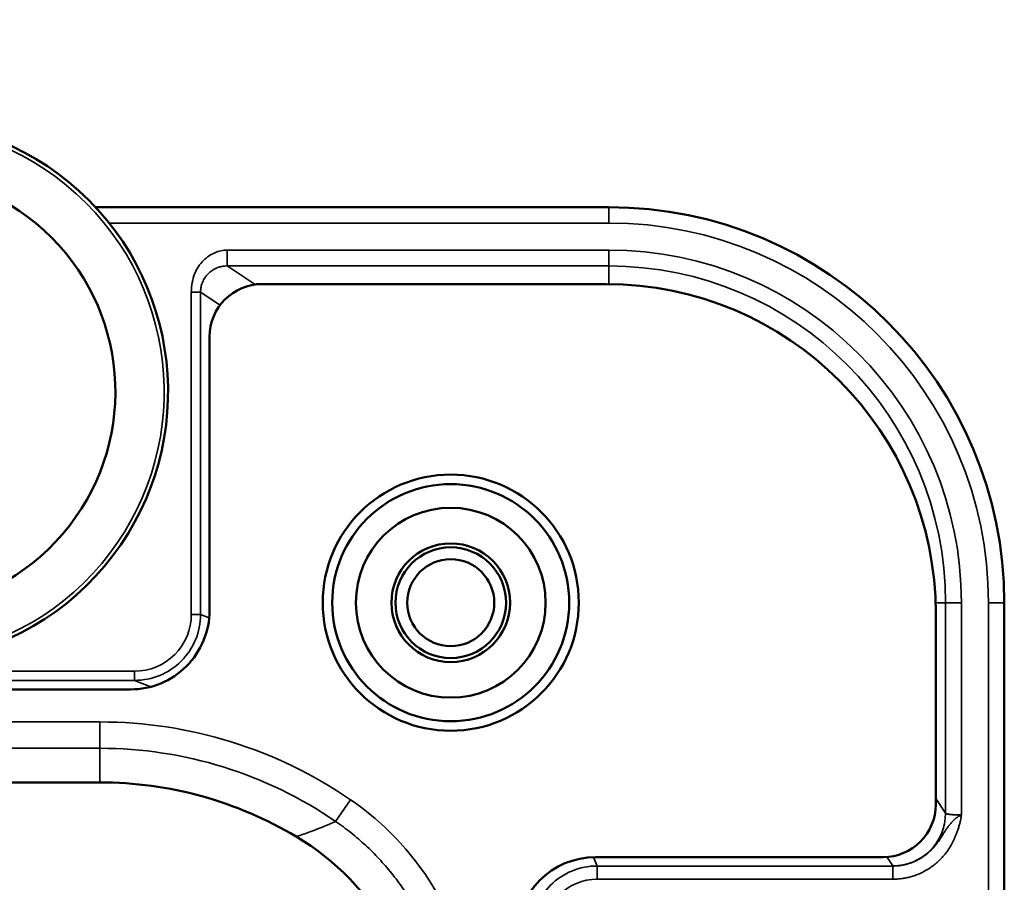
# Model space of a CAD drawing. Header units: millimetres. Extents: x 50 to 3176, y 50 to 2109.
# Tile 680 of 817: x 2519 to 2557, y 1132 to 1164. Entities that reach past the tile are written whole.
import ezdxf

# ---------------------------------------------------------------- set-up
doc = ezdxf.new("R2010")
doc.units = ezdxf.units.MM
doc.header["$LTSCALE"] = 10
for name, color, linetype, lineweight in [('Dimension (ISO)', 7, 'Continuous', 25), ('Visible (ISO)', 7, 'Continuous', 50), ('Visible Narrow (ISO)', 7, 'Continuous', 35)]:
    doc.layers.add(name, color=color, linetype=linetype, lineweight=lineweight)
doc.styles.add('Note Text (ANSI)', font='tahoma.ttf')
doc.dimstyles.new('Default (ISO)', dxfattribs={"dimscale": 10, "dimtxt": 1, "dimasz": 2.5, "dimexe": 3.175, "dimexo": 0, "dimgap": 0.762, "dimtad": 1, "dimrnd": 1e-08, "dimzin": 0, "dimdsep": 46, "dimtxsty": 'Note Text (ANSI)', "dimcen": 0.09, "dimdle": 10, "dimclrd": 1, "dimclre": 1, "dimclrt": 1, "dimazin": 0, "dimtfac": 3.5052, "dimtmove": 0, "dimatfit": 3, "dimfxl": 1, "dimtolj": 1, "dimtzin": 0, "dimlwd": -1, "dimlwe": -1, "dimarcsym": 0})

# ---------------------------------------------------------------- blocks, each defined once
blk = doc.blocks.new('*D13')
at = {"layer": 'Defpoints', "color": 0, "transparency": 16777216}
for p in [(2370.247, 1067.721), (2363.375, 1056.686)]:
    blk.add_point(p, dxfattribs=at)
at = {"layer": 'Dimension (ISO)', "color": 1, "transparency": 16777216}
for p, q in [((2383.462, 1088.942), (2521.218, 1310.149)), ((2363.375, 1056.686), (2370.247, 1067.721)), ((2350.159, 1035.464), (2336.944, 1014.243))]:
    blk.add_line(p, q, dxfattribs=at)
for points in [[(2379.925, 1091.145), (2386.999, 1086.74), (2370.247, 1067.721)], [(2346.622, 1037.667), (2353.696, 1033.262), (2363.375, 1056.686)]]:
    blk.add_solid(points, dxfattribs=at)
at = {"layer": 'Dimension (ISO)', "color": 1, "transparency": 16777216, "insert": (2422.55, 1190.872), "char_height": 10, "attachment_point": 1, "rotation": 58.0875, "style": 'Note Text (ANSI)'}
blk.add_mtext('\\A1;∅13.00 mm [∅0.512 in]', dxfattribs=at)

msp = doc.modelspace()

# ---------------------------------------------------------------- linework, layer by layer
at = {"layer": 'Visible (ISO)'}
for p, q in [((2522.3343, 1157.2033), (2541.8108, 1157.2033)), ((2528.6608, 1154.2883), (2541.7108, 1154.2883)), ((2526.6608, 1152.2883), (2526.6608, 1141.9136)), ((2556.8108, 1142.2033), (2556.8108, 1128.727)), ((2554.2108, 1141.7883), (2554.2108, 1134.5533)), ((2523.6608, 1138.9133), (2507.0171, 1138.9133)), ((2522.5036, 1135.388), (2504.0118, 1135.388)), ((2552.2108, 1132.5533), (2541.3111, 1132.5533))]:
    msp.add_line(p, q, dxfattribs=at)
for radius in [4.8579, 4.4957, 3.6, 2.25, 2.1, 1.65]:
    msp.add_circle((2535.8108, 1142.2033), radius, dxfattribs=at)
for centre, radius, start, end in [((2514.8108, 1150.2033), 10.2764, 229.18534, 220.81466), ((2514.8108, 1150.2033), 8.277, 233.64084, 216.35916), ((2541.8108, 1142.2033), 15, 0, 90), ((2528.6608, 1152.2883), 2, 90, 180), ((2541.7108, 1141.7883), 12.5, 0, 90), ((2522.5036, 1120.8883), 14.4997, 59.11366, 90), ((2552.2108, 1134.5533), 2, 270, 0)]:
    msp.add_arc(centre, radius, start, end, dxfattribs=at)
for centre, major_axis, ratio, start_param, end_param in [((2523.6608, 1141.9136), (0, -3.0003), 0.9998963, 6.2831852, 7.8539816), ((2524.8073, 1124.7478), (7.2839, 6.8602), 0.9993537, 5.5278569, 6.5591564), ((2522.1883, 1120.5808), (10.6195, 10.6195), 0.9987828, 0.2337294, 0.23374), ((2541.3111, 1129.5533), (-3.0003, 0), 0.9998963, 4.712389, 6.2831853)]:
    msp.add_ellipse(centre, major_axis=major_axis, ratio=ratio, start_param=start_param, end_param=end_param, dxfattribs=at)
at = {"layer": 'Visible Narrow (ISO)'}
for p, q in [((2541.8108, 1157.2033), (2541.8108, 1156.6033)), ((2541.8108, 1156.6033), (2522.8509, 1156.6033)), ((2527.3261, 1155.5754), (2541.8108, 1155.5754)), ((2541.8108, 1155.5754), (2541.8108, 1154.9755)), ((2541.8108, 1154.9755), (2527.3261, 1154.9755)), ((2528.3856, 1154.2693), (2527.3261, 1154.9755)), ((2541.8108, 1154.2879), (2541.8108, 1154.9755)), ((2525.9698, 1141.7558), (2525.9698, 1153.9802)), ((2526.3197, 1153.9802), (2526.3197, 1141.7558)), ((2526.3197, 1153.9802), (2527.0597, 1153.4869)), ((2554.583, 1142.2033), (2554.2039, 1142.2033)), ((2554.583, 1142.2033), (2555.1829, 1142.2033)), ((2554.583, 1134.2185), (2554.583, 1142.2033)), ((2555.1829, 1142.2033), (2555.1829, 1134.1516)), ((2556.2108, 1142.2033), (2556.8108, 1142.2033)), ((2556.2108, 1129.2436), (2556.2108, 1142.2033)), ((2525.9698, 1141.7558), (2526.3197, 1141.7558)), ((2526.6469, 1141.625), (2526.3197, 1141.7558)), ((2523.8197, 1139.2563), (2508.2022, 1139.2563)), ((2508.7708, 1139.6063), (2523.8197, 1139.6063)), ((2523.8197, 1139.2563), (2523.8197, 1139.6063)), ((2523.8197, 1139.2563), (2524.4279, 1139.013)), ((2506.2043, 1137.6807), (2522.5036, 1137.6807)), ((2522.5036, 1137.6807), (2522.5036, 1136.6813)), ((2522.5036, 1136.6813), (2505.3051, 1136.6813)), ((2522.5036, 1135.388), (2522.5036, 1136.6813)), ((2554.583, 1134.2185), (2554.2108, 1134.7769)), ((2532.0091, 1134.7313), (2531.4434, 1133.9074)), ((2541.3617, 1132.2161), (2541.2273, 1132.5521)), ((2552.357, 1132.5586), (2552.5833, 1132.2192)), ((2541.3618, 1132.216), (2552.5882, 1132.216)), ((2541.3618, 1132.216), (2541.3618, 1131.7162)), ((2552.5882, 1132.216), (2552.5882, 1131.7162)), ((2552.5882, 1131.7162), (2541.3616, 1131.7162))]:
    msp.add_line(p, q, dxfattribs=at)
for centre, radius, start, end in [((2514.8108, 1150.2033), 10.1282, 229.24669, 220.75331), ((2541.8108, 1142.2033), 14.4, 0, 90), ((2541.8108, 1142.2033), 13.3722, 0, 90), ((2541.8108, 1142.2033), 12.7723, 0, 90), ((2523.8201, 1141.756), 2.1497, 269.98724, 359.99414), ((2522.5036, 1120.8883), 16.7924, 55.52396, 90), ((2522.5036, 1120.8883), 15.793, 55.52406, 90), ((2541.362, 1129.7165), 1.9997, 90.01377, 180.01243)]:
    msp.add_arc(centre, radius, start, end, dxfattribs=at)
for centre, major_axis, ratio, start_param, end_param in [((2527.3284, 1155.5755), (0.0023, 0.6), 0.003819, 1.5708859, 3.1252551), ((2523.8201, 1141.7559), (-1.9422, -1.5735), 0.9999603, 0.8897231, 2.4606193), ((2552.5833, 1134.2185), (1.6642, 1.1093), 0.9995052, 4.1246734, 5.6950128), ((2541.362, 1129.7165), (2.3242, 0.9203), 0.999921, 1.1939042, 2.7647287), ((2553.6971, 1132.2186), (-1.1142, 0.0017), 0.0399213, 0.0267456, 0.0974012)]:
    msp.add_ellipse(centre, major_axis=major_axis, ratio=ratio, start_param=start_param, end_param=end_param, dxfattribs=at)
msp.add_open_spline([(2525.9698, 1153.9802), (2525.9758, 1154.2409), (2526.0524, 1154.6995), (2526.4111, 1155.2175), (2526.8656, 1155.5103), (2527.169, 1155.5764), (2527.3261, 1155.5754)], degree=3, dxfattribs=at)
for points, knots in [([(2526.3197, 1153.9802), (2526.3197, 1154.0012), (2526.3204, 1154.0223), (2526.3218, 1154.0435), (2526.3236, 1154.0719), (2526.3267, 1154.1005), (2526.3311, 1154.1291), (2526.3355, 1154.1581), (2526.3413, 1154.1872), (2526.3484, 1154.2162), (2526.3555, 1154.2451), (2526.3641, 1154.274), (2526.374, 1154.3027), (2526.3786, 1154.3161), (2526.3836, 1154.3295), (2526.3889, 1154.3429), (2526.3917, 1154.3501), (2526.3947, 1154.3573), (2526.3977, 1154.3645), (2526.4089, 1154.3909), (2526.4213, 1154.417), (2526.4349, 1154.4428), (2526.4487, 1154.4688), (2526.4638, 1154.4944), (2526.48, 1154.5193), (2526.4966, 1154.5448), (2526.5144, 1154.5696), (2526.5333, 1154.5935), (2526.5441, 1154.6071), (2526.5552, 1154.6205), (2526.5667, 1154.6335), (2526.5786, 1154.6471), (2526.5909, 1154.6603), (2526.6035, 1154.6731), (2526.6258, 1154.6959), (2526.6491, 1154.7174), (2526.6732, 1154.7378), (2526.6972, 1154.758), (2526.722, 1154.777), (2526.7477, 1154.7949), (2526.765, 1154.8068), (2526.7826, 1154.8183), (2526.8006, 1154.8292), (2526.8265, 1154.8448), (2526.8532, 1154.8594), (2526.8808, 1154.8729), (2526.8952, 1154.8799), (2526.9099, 1154.8867), (2526.9248, 1154.8931), (2526.9533, 1154.9054), (2526.9828, 1154.9165), (2527.0129, 1154.9262), (2527.0331, 1154.9328), (2527.0536, 1154.9387), (2527.0743, 1154.944), (2527.1041, 1154.9517), (2527.1345, 1154.958), (2527.1652, 1154.9629), (2527.1917, 1154.9671), (2527.2185, 1154.9703), (2527.2455, 1154.9724), (2527.2722, 1154.9745), (2527.2991, 1154.9756), (2527.3261, 1154.9755)], [0, 0, 0, 0, 0.04389603, 0.04389603, 0.04389603, 0.10292276, 0.10292276, 0.10292276, 0.16265666, 0.16265666, 0.16265666, 0.22213506, 0.22213506, 0.22213506, 0.25, 0.25, 0.25, 0.26505619, 0.26505619, 0.26505619, 0.32018632, 0.32018632, 0.32018632, 0.37602921, 0.37602921, 0.37602921, 0.43316765, 0.43316765, 0.43316765, 0.46588774, 0.46588774, 0.46588774, 0.5, 0.5, 0.5, 0.56067791, 0.56067791, 0.56067791, 0.62096697, 0.62096697, 0.62096697, 0.66138345, 0.66138345, 0.66138345, 0.71954466, 0.71954466, 0.71954466, 0.75, 0.75, 0.75, 0.80836144, 0.80836144, 0.80836144, 0.84742254, 0.84742254, 0.84742254, 0.90356067, 0.90356067, 0.90356067, 0.95203708, 0.95203708, 0.95203708, 1, 1, 1, 1]), ([(2526.3197, 1153.9802), (2526.3182, 1153.9799), (2526.2844, 1153.9795), (2526.1527, 1153.9788), (2526.0311, 1153.9796), (2525.9698, 1153.9802)], [0.00000008, 0.00000008, 0.00000008, 0.00000008, 0.33333333, 0.66666667, 1, 1, 1, 1]), ([(2536.78, 1125.6665), (2536.7799, 1126.5714), (2536.5637, 1128.3224), (2535.6121, 1130.8396), (2534.076, 1133.0491), (2532.7551, 1134.2191), (2532.0092, 1134.7313)], [0.00000807, 0.00000807, 0.00000807, 0.00000807, 0.25, 0.5, 0.75, 1, 1, 1, 1]), ([(2555.1829, 1134.1516), (2555.181, 1134.1358), (2555.1792, 1134.1199), (2555.1772, 1134.1041), (2555.1753, 1134.0881), (2555.1732, 1134.0721), (2555.171, 1134.056), (2555.1687, 1134.0398), (2555.1661, 1134.0235), (2555.1633, 1134.0072), (2555.1603, 1133.9899), (2555.157, 1133.9726), (2555.1533, 1133.9552), (2555.1496, 1133.9378), (2555.1456, 1133.9203), (2555.1412, 1133.9026), (2555.1366, 1133.8841), (2555.1316, 1133.8655), (2555.1264, 1133.8467), (2555.1217, 1133.8297), (2555.1167, 1133.8126), (2555.1116, 1133.7953), (2555.105, 1133.7729), (2555.0981, 1133.7503), (2555.091, 1133.7274), (2555.0837, 1133.704), (2555.0761, 1133.6802), (2555.0682, 1133.6563), (2555.0598, 1133.6311), (2555.0511, 1133.6056), (2555.0421, 1133.5799), (2555.0359, 1133.5621), (2555.0296, 1133.5443), (2555.0231, 1133.5264), (2555.0132, 1133.4991), (2555.0029, 1133.4714), (2554.9922, 1133.4436), (2554.9885, 1133.4339), (2554.9847, 1133.4241), (2554.9809, 1133.4143), (2554.9695, 1133.3852), (2554.9577, 1133.356), (2554.9455, 1133.3266), (2554.9327, 1133.2957), (2554.9194, 1133.2648), (2554.9055, 1133.2338), (2554.8905, 1133.2003), (2554.8749, 1133.1668), (2554.8585, 1133.1335), (2554.8421, 1133.1001), (2554.825, 1133.0668), (2554.8071, 1133.0337), (2554.7841, 1132.9915), (2554.7598, 1132.9497), (2554.7343, 1132.9085), (2554.7189, 1132.8835), (2554.703, 1132.8588), (2554.6867, 1132.8344), (2554.6575, 1132.7908), (2554.6268, 1132.748), (2554.5946, 1132.7062), (2554.5845, 1132.6931), (2554.5743, 1132.6801), (2554.5639, 1132.6672), (2554.5288, 1132.6237), (2554.4922, 1132.5814), (2554.454, 1132.5402), (2554.4155, 1132.4989), (2554.3756, 1132.4587), (2554.3342, 1132.4198), (2554.302, 1132.3895), (2554.2689, 1132.36), (2554.2351, 1132.3313), (2554.2024, 1132.3036), (2554.169, 1132.2766), (2554.135, 1132.2503), (2554.0731, 1132.2025), (2554.0091, 1132.1572), (2553.943, 1132.1147), (2553.9123, 1132.095), (2553.8812, 1132.0759), (2553.8497, 1132.0575), (2553.782, 1132.0179), (2553.7124, 1131.9813), (2553.6411, 1131.9481), (2553.5727, 1131.9162), (2553.5027, 1131.8874), (2553.4316, 1131.862), (2553.427, 1131.8604), (2553.4224, 1131.8588), (2553.4178, 1131.8571), (2553.3644, 1131.8384), (2553.3103, 1131.8217), (2553.2554, 1131.8069), (2553.201, 1131.7922), (2553.146, 1131.7794), (2553.0903, 1131.7683), (2553.0614, 1131.7626), (2553.0323, 1131.7574), (2553.003, 1131.7526), (2552.9473, 1131.7435), (2552.8909, 1131.7361), (2552.8337, 1131.7304), (2552.7788, 1131.7249), (2552.7231, 1131.7209), (2552.6667, 1131.7185), (2552.6407, 1131.7174), (2552.6145, 1131.7166), (2552.5882, 1131.7162)], [0, 0, 0, 0, 0.01607368, 0.01607368, 0.01607368, 0.03224274, 0.03224274, 0.03224274, 0.04859746, 0.04859746, 0.04859746, 0.06587371, 0.06587371, 0.06587371, 0.08314592, 0.08314592, 0.08314592, 0.10128525, 0.10128525, 0.10128525, 0.11770245, 0.11770245, 0.11770245, 0.13901484, 0.13901484, 0.13901484, 0.16091471, 0.16091471, 0.16091471, 0.1840353, 0.1840353, 0.1840353, 0.2, 0.2, 0.2, 0.22430042, 0.22430042, 0.22430042, 0.23278814, 0.23278814, 0.23278814, 0.25799958, 0.25799958, 0.25799958, 0.28441794, 0.28441794, 0.28441794, 0.31294064, 0.31294064, 0.31294064, 0.34146334, 0.34146334, 0.34146334, 0.37793021, 0.37793021, 0.37793021, 0.4, 0.4, 0.4, 0.439456, 0.439456, 0.439456, 0.45184523, 0.45184523, 0.45184523, 0.49358893, 0.49358893, 0.49358893, 0.53562558, 0.53562558, 0.53562558, 0.56840438, 0.56840438, 0.56840438, 0.6, 0.6, 0.6, 0.65745172, 0.65745172, 0.65745172, 0.6841321, 0.6841321, 0.6841321, 0.74140761, 0.74140761, 0.74140761, 0.79646201, 0.79646201, 0.79646201, 0.8, 0.8, 0.8, 0.84125127, 0.84125127, 0.84125127, 0.88208175, 0.88208175, 0.88208175, 0.90324069, 0.90324069, 0.90324069, 0.9434775, 0.9434775, 0.9434775, 0.98217721, 0.98217721, 0.98217721, 1, 1, 1, 1]), ([(2552.5882, 1132.216), (2552.6379, 1132.216), (2552.6868, 1132.2178), (2552.7348, 1132.2213), (2552.784, 1132.2249), (2552.8323, 1132.2302), (2552.8795, 1132.2371), (2552.8933, 1132.2391), (2552.9071, 1132.2413), (2552.9207, 1132.2435), (2552.9543, 1132.2491), (2552.9872, 1132.2555), (2553.0196, 1132.2626), (2553.0663, 1132.2728), (2553.1118, 1132.2845), (2553.156, 1132.2974), (2553.1813, 1132.3048), (2553.2062, 1132.3126), (2553.2307, 1132.3208), (2553.2419, 1132.3246), (2553.253, 1132.3284), (2553.264, 1132.3323), (2553.2997, 1132.3449), (2553.3344, 1132.3584), (2553.3681, 1132.3724), (2553.4116, 1132.3906), (2553.4535, 1132.4099), (2553.4937, 1132.4299), (2553.5307, 1132.4484), (2553.5663, 1132.4676), (2553.6005, 1132.4872), (2553.6047, 1132.4896), (2553.6088, 1132.492), (2553.6129, 1132.4944), (2553.65, 1132.5161), (2553.6853, 1132.5383), (2553.7191, 1132.5609), (2553.7451, 1132.5783), (2553.7702, 1132.5959), (2553.7945, 1132.6138), (2553.8194, 1132.6321), (2553.8435, 1132.6506), (2553.867, 1132.6695), (2553.8821, 1132.6816), (2553.8968, 1132.6939), (2553.9115, 1132.7063), (2553.9141, 1132.7085), (2553.9168, 1132.7108), (2553.9194, 1132.713), (2553.9424, 1132.7328), (2553.965, 1132.753), (2553.9874, 1132.7739), (2554.0096, 1132.7946), (2554.0315, 1132.8159), (2554.0534, 1132.838), (2554.0605, 1132.8452), (2554.0676, 1132.8525), (2554.0747, 1132.8599), (2554.0942, 1132.8802), (2554.1137, 1132.9013), (2554.133, 1132.9228), (2554.1485, 1132.9402), (2554.1639, 1132.9579), (2554.179, 1132.9759), (2554.1825, 1132.9801), (2554.186, 1132.9842), (2554.1894, 1132.9884), (2554.2079, 1133.0107), (2554.226, 1133.0334), (2554.2435, 1133.056), (2554.2614, 1133.0791), (2554.2786, 1133.1023), (2554.2951, 1133.1252), (2554.3015, 1133.134), (2554.3077, 1133.1428), (2554.3139, 1133.1515), (2554.3306, 1133.1752), (2554.3465, 1133.1985), (2554.3615, 1133.2211), (2554.3637, 1133.2244), (2554.3659, 1133.2277), (2554.368, 1133.231), (2554.376, 1133.243), (2554.3837, 1133.2548), (2554.3911, 1133.2664), (2554.3986, 1133.2781), (2554.4059, 1133.2895), (2554.4129, 1133.3008), (2554.4279, 1133.3247), (2554.442, 1133.3476), (2554.4555, 1133.3696), (2554.4599, 1133.3768), (2554.4643, 1133.384), (2554.4686, 1133.391), (2554.4827, 1133.4141), (2554.4962, 1133.4362), (2554.5094, 1133.4576), (2554.5233, 1133.4801), (2554.5368, 1133.5017), (2554.5504, 1133.5229), (2554.5549, 1133.5299), (2554.5595, 1133.5369), (2554.564, 1133.5439), (2554.5691, 1133.5517), (2554.5742, 1133.5595), (2554.5793, 1133.5672), (2554.5883, 1133.5807), (2554.5973, 1133.594), (2554.6065, 1133.6072), (2554.6177, 1133.6234), (2554.6291, 1133.6395), (2554.6407, 1133.6554), (2554.6554, 1133.6756), (2554.6704, 1133.6956), (2554.6858, 1133.7156), (2554.6946, 1133.727), (2554.7036, 1133.7385), (2554.7127, 1133.75), (2554.7185, 1133.7574), (2554.7244, 1133.7648), (2554.7303, 1133.7722), (2554.746, 1133.7917), (2554.762, 1133.8115), (2554.7784, 1133.8313), (2554.7896, 1133.8448), (2554.801, 1133.8584), (2554.8126, 1133.8717), (2554.8199, 1133.8802), (2554.8273, 1133.8886), (2554.8347, 1133.8969), (2554.8408, 1133.9037), (2554.8469, 1133.9105), (2554.8531, 1133.9172), (2554.8711, 1133.9367), (2554.8894, 1133.9555), (2554.9081, 1133.9733), (2554.9123, 1133.9772), (2554.9165, 1133.9811), (2554.9207, 1133.985), (2554.9275, 1133.9913), (2554.9344, 1133.9974), (2554.9414, 1134.0034), (2554.9569, 1134.0166), (2554.9727, 1134.0291), (2554.9888, 1134.0409), (2555.0069, 1134.0541), (2555.0253, 1134.0665), (2555.0439, 1134.078), (2555.05, 1134.0818), (2555.0562, 1134.0856), (2555.0623, 1134.0892), (2555.0815, 1134.1006), (2555.1009, 1134.1112), (2555.1202, 1134.1211), (2555.1285, 1134.1255), (2555.1369, 1134.1296), (2555.1452, 1134.1337), (2555.1578, 1134.1399), (2555.1705, 1134.1459), (2555.1829, 1134.1516)], [0.00000002, 0.00000002, 0.00000002, 0.00000002, 0.02633435, 0.02633435, 0.02633435, 0.05334029, 0.05334029, 0.05334029, 0.06126466, 0.06126466, 0.06126466, 0.08074699, 0.08074699, 0.08074699, 0.10886607, 0.10886607, 0.10886607, 0.125, 0.125, 0.125, 0.13238095, 0.13238095, 0.13238095, 0.15625, 0.15625, 0.15625, 0.18710501, 0.18710501, 0.18710501, 0.21548415, 0.21548415, 0.21548415, 0.21893616, 0.21893616, 0.21893616, 0.25, 0.25, 0.25, 0.27397387, 0.27397387, 0.27397387, 0.2985903, 0.2985903, 0.2985903, 0.31432991, 0.31432991, 0.31432991, 0.31719104, 0.31719104, 0.31719104, 0.34213213, 0.34213213, 0.34213213, 0.36692739, 0.36692739, 0.36692739, 0.375, 0.375, 0.375, 0.3971999, 0.3971999, 0.3971999, 0.41510428, 0.41510428, 0.41510428, 0.41925997, 0.41925997, 0.41925997, 0.44142644, 0.44142644, 0.44142644, 0.46405838, 0.46405838, 0.46405838, 0.47278933, 0.47278933, 0.47278933, 0.49651247, 0.49651247, 0.49651247, 0.5, 0.5, 0.5, 0.51280699, 0.51280699, 0.51280699, 0.52571125, 0.52571125, 0.52571125, 0.55313937, 0.55313937, 0.55313937, 0.56213452, 0.56213452, 0.56213452, 0.59153744, 0.59153744, 0.59153744, 0.62226758, 0.62226758, 0.62226758, 0.63252436, 0.63252436, 0.63252436, 0.64404368, 0.64404368, 0.64404368, 0.66425913, 0.66425913, 0.66425913, 0.68913034, 0.68913034, 0.68913034, 0.7205586, 0.7205586, 0.7205586, 0.73849546, 0.73849546, 0.73849546, 0.75, 0.75, 0.75, 0.78029502, 0.78029502, 0.78029502, 0.80113084, 0.80113084, 0.80113084, 0.81432389, 0.81432389, 0.81432389, 0.82515165, 0.82515165, 0.82515165, 0.8566404, 0.8566404, 0.8566404, 0.86360839, 0.86360839, 0.86360839, 0.875, 0.875, 0.875, 0.90033324, 0.90033324, 0.90033324, 0.92892748, 0.92892748, 0.92892748, 0.9383558, 0.9383558, 0.9383558, 0.96778283, 0.96778283, 0.96778283, 0.98052998, 0.98052998, 0.98052998, 0.99999999, 0.99999999, 0.99999999, 0.99999999]), ([(2555.1829, 1134.1516), (2555.1704, 1134.1516), (2555.1578, 1134.1516), (2555.1452, 1134.1517), (2555.1177, 1134.1519), (2555.0903, 1134.1523), (2555.0633, 1134.153), (2555.0389, 1134.1535), (2555.0149, 1134.1543), (2554.9913, 1134.1552), (2554.9691, 1134.156), (2554.9473, 1134.157), (2554.9261, 1134.1582), (2554.9048, 1134.1593), (2554.884, 1134.1606), (2554.8641, 1134.162), (2554.8436, 1134.1635), (2554.8238, 1134.1651), (2554.8051, 1134.1668), (2554.7902, 1134.1682), (2554.7759, 1134.1696), (2554.7623, 1134.1712), (2554.7585, 1134.1716), (2554.7547, 1134.172), (2554.7509, 1134.1725), (2554.7339, 1134.1745), (2554.7179, 1134.1766), (2554.7032, 1134.1788), (2554.6886, 1134.181), (2554.6751, 1134.1833), (2554.663, 1134.1857), (2554.651, 1134.1881), (2554.6403, 1134.1905), (2554.6309, 1134.193), (2554.6216, 1134.1955), (2554.6135, 1134.1981), (2554.6068, 1134.2007), (2554.5998, 1134.2034), (2554.5943, 1134.2062), (2554.5903, 1134.209), (2554.5859, 1134.2122), (2554.5835, 1134.2153), (2554.583, 1134.2185)], [0, 0, 0, 0, 0.04042942, 0.04042942, 0.04042942, 0.129144, 0.129144, 0.129144, 0.20901687, 0.20901687, 0.20901687, 0.28452236, 0.28452236, 0.28452236, 0.36041008, 0.36041008, 0.36041008, 0.43836066, 0.43836066, 0.43836066, 0.5, 0.5, 0.5, 0.51743616, 0.51743616, 0.51743616, 0.59660951, 0.59660951, 0.59660951, 0.67499476, 0.67499476, 0.67499476, 0.75208893, 0.75208893, 0.75208893, 0.82896234, 0.82896234, 0.82896234, 0.9101499, 0.9101499, 0.9101499, 1, 1, 1, 1]), ([(2531.4434, 1133.9075), (2531.2879, 1133.8356), (2531.1287, 1133.7669), (2530.9656, 1133.701), (2530.8508, 1133.6546), (2530.7341, 1133.6097), (2530.6162, 1133.5655), (2530.5665, 1133.5469), (2530.5167, 1133.5284), (2530.4666, 1133.51), (2530.3823, 1133.479), (2530.2975, 1133.4482), (2530.2112, 1133.4183), (2530.1312, 1133.3906), (2530.05, 1133.3636), (2529.9667, 1133.3378), (2529.9601, 1133.3358), (2529.9535, 1133.3338), (2529.9469, 1133.3317)], [0.00000003, 0.00000003, 0.00000003, 0.00000003, 0.33333333, 0.33333333, 0.33333333, 0.56785981, 0.56785981, 0.56785981, 0.66666667, 0.66666667, 0.66666667, 0.8333332, 0.8333332, 0.8333332, 0.98778607, 0.98778607, 0.98778607, 0.99999974, 0.99999974, 0.99999974, 0.99999974]), ([(2531.4434, 1133.9074), (2531.6432, 1133.7706), (2531.8379, 1133.6262), (2532.2163, 1133.3237), (2532.4, 1133.1655), (2532.7555, 1132.8362), (2532.9273, 1132.6651), (2533.2579, 1132.3107), (2533.4168, 1132.1275), (2533.7208, 1131.7501), (2533.866, 1131.5558), (2534.1418, 1131.1573), (2534.2724, 1130.953), (2534.4771, 1130.6057), (2534.5554, 1130.4652), (2534.7431, 1130.1083), (2534.8482, 1129.8896), (2535.0422, 1129.4451), (2535.1311, 1129.2194), (2535.2923, 1128.7619), (2535.3645, 1128.5303), (2535.492, 1128.0623), (2535.5473, 1127.8259), (2535.6404, 1127.3499), (2535.6783, 1127.1102), (2535.7365, 1126.6287), (2535.7569, 1126.3868), (2535.776, 1125.9853), (2535.7798, 1125.8258), (2535.7799, 1125.6662)], [0.00000418, 0.00000418, 0.00000418, 0.00000418, 0.07507698, 0.07507698, 0.15012459, 0.15012459, 0.22515214, 0.22515214, 0.30017283, 0.30017283, 0.37518695, 0.37518695, 0.45021304, 0.45021304, 0.5, 0.5, 0.57507702, 0.57507702, 0.65014694, 0.65014694, 0.7252169, 0.7252169, 0.80031029, 0.80031029, 0.87541414, 0.87541414, 0.95055614, 0.95055614, 0.99999555, 0.99999555, 0.99999555, 0.99999555])]:
    msp.add_open_spline(points, degree=3, knots=knots, dxfattribs=at)

# ---------------------------------------------------------------- dimensions: what is measured, and where the dimension line sits
at = {"layer": 'Dimension (ISO)', "color": 1, "true_color": 0xff0000}
dim = msp.add_diameter_dim_2p(p1=(2363.3747, 1056.6857), p2=(2370.2468, 1067.7208), text='<> mm [∅0.512 in]', dimstyle='Default (ISO)', override={"dimgap": 0.762, "dimdec": 2, "dimlfac": 1, "dimpost": '', "dimtol": 0, "dimlim": 0, "dimtp": 0, "dimtm": 0, "dimtdec": 2, "dimatfit": 2}, dxfattribs=at)
dim.commit()
dim.dimension.update_dxf_attribs({"geometry": '*D13', "text_midpoint": (2478.6567, 1241.8042), "dimtype": 163})

doc.saveas('drawing.dxf')
